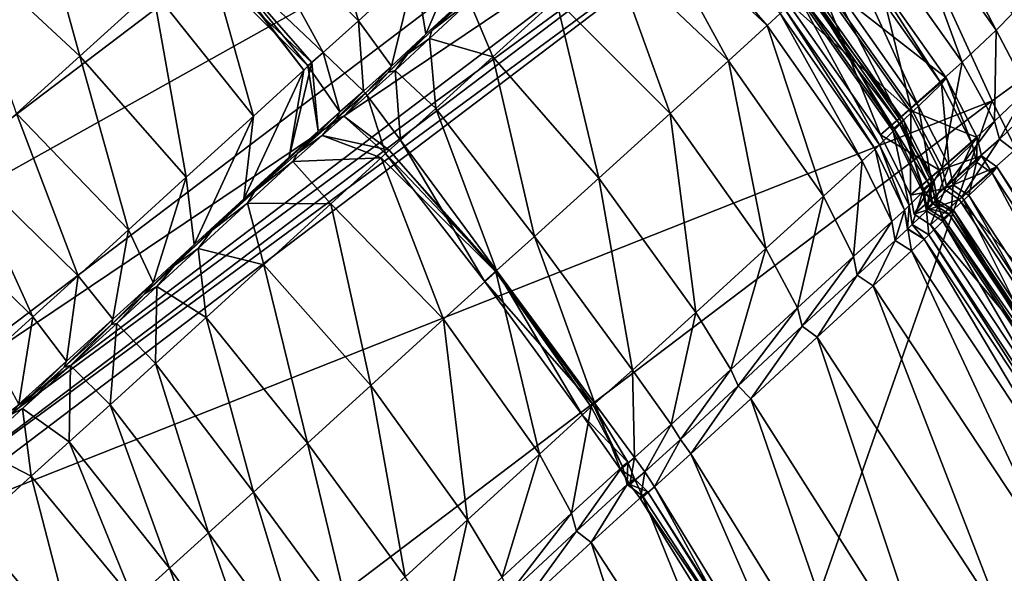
# Model space of a CAD drawing. Header units: millimetres. Extents: x 2387 to 13955, y -4964 to 364.
# Tile 659 of 1056: x 7040.6 to 7050.94, y -2856.6 to -2850.79. Entities that reach past the tile are written whole.
import ezdxf

# ---------------------------------------------------------------- set-up
doc = ezdxf.new("R2010")
doc.units = ezdxf.units.MM
doc.header["$MEASUREMENT"] = 0
doc.layers.add('Predefinito', color=7, linetype='Continuous', true_color=0x000000)

msp = doc.modelspace()

# ---------------------------------------------------------------- linework, layer by layer
at = {"layer": 'Predefinito'}
for points in [[(7047.563, -2843.41, 774.891), (7047.114, -2843.767, 775.148), (7037.261, -2851.236, 730.091)], [(7037.261, -2851.236, 730.091), (7037.735, -2850.857, 729.908), (7047.563, -2843.41, 774.891)], [(7047.154, -2843.812, 775.148), (7047.563, -2843.41, 774.891), (7037.735, -2850.857, 729.908)], [(7047.114, -2843.767, 775.148), (7046.046, -2843.933, 775.534), (7036.154, -2851.435, 730.364)], [(7036.154, -2851.435, 730.364), (7037.261, -2851.236, 730.091), (7047.114, -2843.767, 775.148)], [(7037.735, -2850.857, 729.908), (7037.3, -2851.28, 730.091), (7047.154, -2843.812, 775.148)], [(7046.858, -2844.852, 775.534), (7047.154, -2843.812, 775.148), (7037.3, -2851.28, 730.091)], [(7034.691, -2850.473, 730.455), (7036.154, -2851.435, 730.364), (7046.046, -2843.933, 775.534)], [(7047.645, -2846.411, 775.663), (7046.858, -2844.852, 775.534), (7036.966, -2852.354, 730.364)], [(7037.3, -2851.28, 730.091), (7036.966, -2852.354, 730.364), (7046.858, -2844.852, 775.534)], [(7036.966, -2852.354, 730.364), (7037.741, -2853.925, 730.456), (7047.645, -2846.411, 775.663)], [(7048.701, -2847.792, 775.645), (7047.645, -2846.411, 775.663), (7037.741, -2853.925, 730.456)], [(7037.741, -2853.925, 730.456), (7038.799, -2855.304, 730.443), (7048.701, -2847.792, 775.645)], [(7049.214, -2848.294, 775.592), (7048.701, -2847.792, 775.645), (7038.799, -2855.304, 730.443)], [(7051.815, -2850.912, 780.646), (7050.381, -2847.874, 780.584), (7049.418, -2848.602, 775.592)], [(7050.381, -2847.874, 780.584), (7051.815, -2850.912, 780.646), (7052.359, -2850.579, 782.418)], [(7038.799, -2855.304, 730.443), (7039.318, -2855.802, 730.405), (7049.214, -2848.294, 775.592)], [(7049.385, -2848.402, 775.557), (7049.214, -2848.294, 775.592), (7039.318, -2855.802, 730.405)], [(7039.318, -2855.802, 730.405), (7039.493, -2855.908, 730.38), (7049.385, -2848.402, 775.557)], [(7049.418, -2848.602, 775.592), (7049.385, -2848.402, 775.557), (7039.493, -2855.908, 730.38)], [(7039.493, -2855.908, 730.38), (7039.522, -2856.111, 730.405), (7049.418, -2848.602, 775.592)], [(7050.812, -2851.64, 775.645), (7049.418, -2848.602, 775.592), (7039.522, -2856.111, 730.405)], [(7049.418, -2848.602, 775.592), (7050.812, -2851.64, 775.645), (7051.815, -2850.912, 780.646)], [(7044.159, -2850.801, 16.46), (7042.954, -2849.607, 16.203), (7043.629, -2848.994, 16.944)], [(7043.629, -2848.994, 16.944), (7044.756, -2850.258, 17.178), (7044.159, -2850.801, 16.46)], [(7041.234, -2851.171, 13.873), (7039.961, -2849.989, 13.908), (7040.718, -2849.302, 14.76)], [(7040.718, -2849.302, 14.76), (7041.999, -2850.476, 14.741), (7041.234, -2851.171, 13.873)], [(7050.855, -2850.898, 430.067), (7049.852, -2849.479, 430.056), (7050.025, -2849.306, 432.488)], [(7050.025, -2849.306, 432.488), (7051.024, -2850.727, 432.485), (7050.855, -2850.898, 430.067)], [(7050.499, -2851.233, 427.698), (7049.494, -2849.816, 427.674), (7049.852, -2849.479, 430.056)], [(7049.852, -2849.479, 430.056), (7050.855, -2850.898, 430.067), (7050.499, -2851.233, 427.698)], [(7043.788, -2851.134, 16.344), (7042.556, -2849.963, 16.184), (7042.954, -2849.607, 16.203)], [(7042.954, -2849.607, 16.203), (7044.159, -2850.801, 16.46), (7043.788, -2851.134, 16.344)], [(7044.866, -2850.941, 17.879), (7044.756, -2850.258, 17.178), (7045.421, -2849.651, 18.844)], [(7045.421, -2849.651, 18.844), (7045.285, -2850.551, 19.312), (7044.866, -2850.941, 17.879)], [(7048.45, -2850.849, 25.291), (7047.207, -2849.687, 25.333), (7047.339, -2849.567, 28.686)], [(7047.339, -2849.567, 28.686), (7048.586, -2850.725, 28.67), (7048.45, -2850.849, 25.291)], [(7048.043, -2851.219, 21.717), (7046.81, -2850.049, 21.808), (7047.207, -2849.687, 25.333)], [(7047.207, -2849.687, 25.333), (7048.45, -2850.849, 25.291), (7048.043, -2851.219, 21.717)], [(7049.96, -2851.716, 426.894), (7048.958, -2850.297, 426.875), (7049.494, -2849.816, 427.674)], [(7049.494, -2849.816, 427.674), (7050.499, -2851.233, 427.698), (7049.96, -2851.716, 426.894)], [(7043.056, -2851.802, 14.881), (7041.999, -2850.476, 14.741), (7042.546, -2849.977, 15.652)], [(7043.629, -2851.274, 16.396), (7042.427, -2850.077, 16.355), (7042.556, -2849.963, 16.184)], [(7043.669, -2851.239, 16.184), (7042.556, -2849.963, 16.184), (7042.427, -2850.077, 16.355)], [(7043.585, -2851.319, 15.687), (7042.546, -2849.977, 15.652), (7042.556, -2849.963, 16.184)], [(7042.546, -2849.977, 15.652), (7043.585, -2851.319, 15.687), (7043.056, -2851.802, 14.881)], [(7042.556, -2849.963, 16.184), (7043.788, -2851.134, 16.344), (7043.629, -2851.274, 16.396)], [(7042.556, -2849.963, 16.184), (7043.669, -2851.239, 16.184), (7043.585, -2851.319, 15.687)], [(7050.33, -2851.399, 425.707), (7049.328, -2849.979, 425.722), (7048.94, -2850.314, 426.666)], [(7050.28, -2851.464, 423.29), (7049.278, -2850.044, 423.292), (7049.328, -2849.979, 425.722)], [(7049.328, -2849.979, 425.722), (7050.33, -2851.399, 425.707), (7050.28, -2851.464, 423.29)], [(7039.961, -2849.989, 13.908), (7041.234, -2851.171, 13.873), (7040.57, -2851.775, 13.473)], [(7042.427, -2850.077, 16.355), (7043.629, -2851.274, 16.396), (7043.669, -2851.239, 16.184)], [(7047.431, -2851.775, 18.688), (7046.235, -2850.572, 18.844), (7046.81, -2850.049, 21.808)], [(7046.81, -2850.049, 21.808), (7048.043, -2851.219, 21.717), (7047.431, -2851.775, 18.688)], [(7050.04, -2851.696, 420.883), (7049.04, -2850.276, 420.871), (7049.278, -2850.044, 423.292)], [(7049.278, -2850.044, 423.292), (7050.28, -2851.464, 423.29), (7050.04, -2851.696, 420.883)], [(7045.751, -2850.124, 22.079), (7045.325, -2850.54, 22.261), (7044.931, -2850.903, 19.624)], [(7044.931, -2850.903, 19.624), (7045.285, -2850.551, 19.312), (7045.751, -2850.124, 22.079)], [(7044.505, -2851.276, 17.232), (7044.159, -2850.801, 16.46), (7044.756, -2850.258, 17.178)], [(7044.756, -2850.258, 17.178), (7044.866, -2850.941, 17.879), (7044.505, -2851.276, 17.232)], [(7049.861, -2851.862, 419.962), (7048.863, -2850.44, 419.95), (7049.04, -2850.276, 420.871)], [(7049.04, -2850.276, 420.871), (7050.04, -2851.696, 420.883), (7049.861, -2851.862, 419.962)], [(7049.64, -2851.999, 426.824), (7048.641, -2850.577, 426.819), (7048.958, -2850.297, 426.875)], [(7049.94, -2851.735, 426.656), (7048.94, -2850.314, 426.666), (7048.641, -2850.577, 426.819)], [(7048.94, -2850.314, 426.666), (7049.94, -2851.735, 426.656), (7050.33, -2851.399, 425.707)], [(7048.958, -2850.297, 426.875), (7049.96, -2851.716, 426.894), (7049.64, -2851.999, 426.824)], [(7042.352, -2852.443, 14.123), (7041.234, -2851.171, 13.873), (7041.999, -2850.476, 14.741)], [(7041.999, -2850.476, 14.741), (7043.056, -2851.802, 14.881), (7042.352, -2852.443, 14.123)], [(7049.774, -2851.961, 412.574), (7048.777, -2850.538, 412.58), (7048.888, -2850.425, 417.732)], [(7049.781, -2851.933, 419.776), (7048.784, -2850.51, 419.773), (7048.863, -2850.44, 419.95)], [(7049.839, -2851.883, 419.576), (7048.842, -2850.46, 419.581), (7048.784, -2850.51, 419.773)], [(7049.886, -2851.847, 417.722), (7048.888, -2850.425, 417.732), (7048.842, -2850.46, 419.581)], [(7048.842, -2850.46, 419.581), (7049.839, -2851.883, 419.576), (7049.886, -2851.847, 417.722)], [(7048.863, -2850.44, 419.95), (7049.861, -2851.862, 419.962), (7049.781, -2851.933, 419.776)], [(7048.888, -2850.425, 417.732), (7049.886, -2851.847, 417.722), (7049.774, -2851.961, 412.574)], [(7044.676, -2851.148, 18.347), (7044.866, -2850.941, 17.879), (7045.285, -2850.551, 19.312)], [(7045.285, -2850.551, 19.312), (7044.931, -2850.903, 19.624), (7044.676, -2851.148, 18.347)], [(7044.931, -2850.903, 19.624), (7045.325, -2850.596, 19.312), (7044.905, -2850.986, 17.879)], [(7045.569, -2851.179, 17.178), (7044.905, -2850.986, 17.879), (7045.325, -2850.596, 19.312)], [(7045.325, -2850.596, 19.312), (7044.931, -2850.903, 19.624), (7045.325, -2850.54, 22.261)], [(7045.325, -2850.596, 19.312), (7046.235, -2850.572, 18.844), (7045.569, -2851.179, 17.178)], [(7046.684, -2852.454, 16.944), (7045.569, -2851.179, 17.178), (7046.235, -2850.572, 18.844)], [(7046.235, -2850.572, 18.844), (7047.431, -2851.775, 18.688), (7046.684, -2852.454, 16.944)], [(7049.631, -2852.102, 360.749), (7048.634, -2850.678, 360.75), (7048.777, -2850.538, 412.58)], [(7048.641, -2850.577, 426.819), (7049.64, -2851.999, 426.824), (7049.94, -2851.735, 426.656)], [(7048.777, -2850.538, 412.58), (7049.774, -2851.961, 412.574), (7049.631, -2852.102, 360.749)], [(7048.784, -2850.51, 419.773), (7049.781, -2851.933, 419.776), (7049.839, -2851.883, 419.576)], [(7049.583, -2852.149, 218.865), (7048.586, -2850.725, 218.865), (7048.634, -2850.678, 360.75)], [(7048.634, -2850.678, 360.75), (7049.631, -2852.102, 360.749), (7049.583, -2852.149, 218.865)], [(7044.213, -2851.539, 16.82), (7043.788, -2851.134, 16.344), (7044.159, -2850.801, 16.46)], [(7044.159, -2850.801, 16.46), (7044.505, -2851.276, 17.232), (7044.213, -2851.539, 16.82)], [(7049.447, -2852.272, 25.297), (7048.45, -2850.849, 25.291), (7048.586, -2850.725, 28.67)], [(7048.586, -2850.725, 28.67), (7049.583, -2852.149, 28.672), (7049.447, -2852.272, 25.297)], [(7049.583, -2852.149, 28.672), (7048.586, -2850.725, 28.67), (7048.586, -2850.725, 77.86)], [(7048.586, -2850.725, 77.86), (7049.583, -2852.149, 77.86), (7049.583, -2852.149, 28.672)], [(7048.586, -2850.725, 218.865), (7049.583, -2852.149, 218.865), (7049.583, -2852.149, 77.86)], [(7049.583, -2852.149, 77.86), (7048.586, -2850.725, 77.86), (7048.586, -2850.725, 218.865)], [(7051.183, -2851.524, 430.099), (7050.855, -2850.898, 430.067), (7051.024, -2850.727, 432.485)], [(7044.905, -2850.986, 17.879), (7044.676, -2851.148, 18.347), (7044.931, -2850.903, 19.624)], [(7049.041, -2852.641, 21.729), (7048.043, -2851.219, 21.717), (7048.45, -2850.849, 25.291)], [(7048.45, -2850.849, 25.291), (7049.447, -2852.272, 25.297), (7049.041, -2852.641, 21.729)], [(7050.836, -2851.854, 427.769), (7050.499, -2851.233, 427.698), (7050.855, -2850.898, 430.067)], [(7050.855, -2850.898, 430.067), (7051.183, -2851.524, 430.099), (7050.836, -2851.854, 427.769)], [(7044.866, -2850.941, 17.879), (7044.676, -2851.148, 18.347), (7044.472, -2851.344, 17.746)], [(7044.472, -2851.344, 17.746), (7044.505, -2851.276, 17.232), (7044.866, -2850.941, 17.879)], [(7044.972, -2851.723, 16.46), (7044.544, -2851.321, 17.232), (7044.905, -2850.986, 17.879)], [(7044.676, -2851.148, 18.347), (7044.905, -2850.986, 17.879), (7044.544, -2851.321, 17.232)], [(7044.905, -2850.986, 17.879), (7045.569, -2851.179, 17.178), (7044.972, -2851.723, 16.46)], [(7051.815, -2850.912, 780.646), (7050.812, -2851.64, 775.645), (7055.063, -2860.262, 775.663)], [(7041.745, -2852.996, 13.772), (7040.57, -2851.775, 13.473), (7041.234, -2851.171, 13.873)], [(7041.234, -2851.171, 13.873), (7042.352, -2852.443, 14.123), (7041.745, -2852.996, 13.772)], [(7043.965, -2851.757, 16.515), (7043.629, -2851.274, 16.396), (7043.788, -2851.134, 16.344)], [(7043.788, -2851.134, 16.344), (7044.213, -2851.539, 16.82), (7043.965, -2851.757, 16.515)], [(7044.544, -2851.321, 17.232), (7044.472, -2851.344, 17.746), (7044.676, -2851.148, 18.347)], [(7046.008, -2853.067, 16.203), (7044.972, -2851.723, 16.46), (7045.569, -2851.179, 17.178)], [(7045.569, -2851.179, 17.178), (7046.684, -2852.454, 16.944), (7046.008, -2853.067, 16.203)], [(7048.435, -2853.193, 18.709), (7047.431, -2851.775, 18.688), (7048.043, -2851.219, 21.717)], [(7048.043, -2851.219, 21.717), (7049.041, -2852.641, 21.729), (7048.435, -2853.193, 18.709)], [(7042.955, -2852.67, 15.3), (7043.056, -2851.802, 14.881), (7043.585, -2851.319, 15.687)], [(7043.585, -2851.319, 15.687), (7043.432, -2852.233, 15.791), (7042.955, -2852.67, 15.3)], [(7043.669, -2851.239, 16.184), (7043.737, -2851.959, 16.184), (7043.432, -2852.233, 15.791)], [(7043.432, -2852.233, 15.791), (7043.585, -2851.319, 15.687), (7043.669, -2851.239, 16.184)], [(7043.737, -2851.959, 16.184), (7043.669, -2851.239, 16.184), (7043.629, -2851.274, 16.396)], [(7043.629, -2851.274, 16.396), (7043.965, -2851.757, 16.515), (7043.737, -2851.959, 16.184)], [(7044.233, -2851.561, 17.138), (7044.213, -2851.539, 16.82), (7044.505, -2851.276, 17.232)], [(7044.505, -2851.276, 17.232), (7044.472, -2851.344, 17.746), (7044.233, -2851.561, 17.138)], [(7044.472, -2851.344, 17.746), (7044.544, -2851.321, 17.232), (7044.252, -2851.584, 16.82)], [(7044.601, -2852.055, 16.344), (7044.252, -2851.584, 16.82), (7044.544, -2851.321, 17.232)], [(7044.544, -2851.321, 17.232), (7044.972, -2851.723, 16.46), (7044.601, -2852.055, 16.344)], [(7050.287, -2852.343, 426.95), (7049.96, -2851.716, 426.894), (7050.499, -2851.233, 427.698)], [(7050.499, -2851.233, 427.698), (7050.836, -2851.854, 427.769), (7050.287, -2852.343, 426.95)], [(7044.252, -2851.584, 16.82), (7044.233, -2851.561, 17.138), (7044.472, -2851.344, 17.746)], [(7050.655, -2852.027, 425.66), (7050.33, -2851.399, 425.707), (7049.94, -2851.735, 426.656)], [(7050.604, -2852.092, 423.283), (7050.28, -2851.464, 423.29), (7050.33, -2851.399, 425.707)], [(7050.33, -2851.399, 425.707), (7050.655, -2852.027, 425.66), (7050.604, -2852.092, 423.283)], [(7050.36, -2852.327, 420.921), (7050.04, -2851.696, 420.883), (7050.28, -2851.464, 423.29)], [(7050.28, -2851.464, 423.29), (7050.604, -2852.092, 423.283), (7050.36, -2852.327, 420.921)], [(7050.888, -2852.042, 427.816), (7050.836, -2851.854, 427.769), (7051.183, -2851.524, 430.099)], [(7051.183, -2851.524, 430.099), (7051.231, -2851.716, 430.121), (7050.888, -2852.042, 427.816)], [(7044.213, -2851.539, 16.82), (7044.233, -2851.561, 17.138), (7043.926, -2851.831, 16.594)], [(7043.926, -2851.831, 16.594), (7043.965, -2851.757, 16.515), (7044.213, -2851.539, 16.82)], [(7044.005, -2851.802, 16.515), (7043.926, -2851.831, 16.594), (7044.233, -2851.561, 17.138)], [(7044.233, -2851.561, 17.138), (7044.252, -2851.584, 16.82), (7044.005, -2851.802, 16.515)], [(7044.442, -2852.195, 16.396), (7044.005, -2851.802, 16.515), (7044.252, -2851.584, 16.82)], [(7044.252, -2851.584, 16.82), (7044.601, -2852.055, 16.344), (7044.442, -2852.195, 16.396)], [(7039.522, -2856.111, 730.405), (7040.909, -2859.152, 730.443), (7050.812, -2851.64, 775.645)], [(7050.812, -2851.64, 775.645), (7040.909, -2859.152, 730.443), (7045.159, -2867.775, 730.455)], [(7045.61, -2853.423, 16.184), (7044.601, -2852.055, 16.344), (7044.972, -2851.723, 16.46)], [(7044.972, -2851.723, 16.46), (7046.008, -2853.067, 16.203), (7045.61, -2853.423, 16.184)], [(7045.159, -2867.775, 730.455), (7055.063, -2860.262, 775.663), (7050.812, -2851.64, 775.645)], [(7049.956, -2852.633, 426.838), (7049.64, -2851.999, 426.824), (7049.96, -2851.716, 426.894)], [(7050.258, -2852.368, 426.626), (7049.94, -2851.735, 426.656), (7049.64, -2851.999, 426.824)], [(7050.176, -2852.497, 419.997), (7049.861, -2851.862, 419.962), (7050.04, -2851.696, 420.883)], [(7049.94, -2851.735, 426.656), (7050.258, -2852.368, 426.626), (7050.655, -2852.027, 425.66)], [(7049.96, -2851.716, 426.894), (7050.287, -2852.343, 426.95), (7049.956, -2852.633, 426.838)], [(7050.04, -2851.696, 420.883), (7050.36, -2852.327, 420.921), (7050.176, -2852.497, 419.997)], [(7051.043, -2852.162, 427.769), (7050.888, -2852.042, 427.816), (7051.231, -2851.716, 430.121)], [(7041.215, -2853.48, 13.691), (7040.003, -2852.29, 13.379), (7040.57, -2851.775, 13.473)], [(7040.57, -2851.775, 13.473), (7041.745, -2852.996, 13.772), (7041.215, -2853.48, 13.691)], [(7042.435, -2853.149, 14.872), (7042.352, -2852.443, 14.123), (7043.056, -2851.802, 14.881)], [(7043.056, -2851.802, 14.881), (7042.955, -2852.67, 15.3), (7042.435, -2853.149, 14.872)], [(7043.52, -2852.191, 16.183), (7043.737, -2851.959, 16.184), (7043.965, -2851.757, 16.515)], [(7043.965, -2851.757, 16.515), (7043.926, -2851.831, 16.594), (7043.52, -2852.191, 16.183)], [(7043.777, -2852.004, 16.184), (7043.52, -2852.191, 16.183), (7043.926, -2851.831, 16.594)], [(7043.926, -2851.831, 16.594), (7044.005, -2851.802, 16.515), (7043.777, -2852.004, 16.184)], [(7044.482, -2852.16, 16.184), (7043.777, -2852.004, 16.184), (7044.005, -2851.802, 16.515)], [(7044.005, -2851.802, 16.515), (7044.442, -2852.195, 16.396), (7044.482, -2852.16, 16.184)], [(7047.7, -2853.864, 16.976), (7046.684, -2852.454, 16.944), (7047.431, -2851.775, 18.688)], [(7047.431, -2851.775, 18.688), (7048.435, -2853.193, 18.709), (7047.7, -2853.864, 16.976)], [(7050.086, -2852.597, 412.554), (7049.774, -2851.961, 412.574), (7049.886, -2851.847, 417.722)], [(7050.093, -2852.57, 419.786), (7049.781, -2851.933, 419.776), (7049.861, -2851.862, 419.962)], [(7050.151, -2852.52, 419.56), (7049.839, -2851.883, 419.576), (7049.781, -2851.933, 419.776)], [(7049.781, -2851.933, 419.776), (7050.093, -2852.57, 419.786), (7050.151, -2852.52, 419.56)], [(7050.199, -2852.483, 417.691), (7049.886, -2851.847, 417.722), (7049.839, -2851.883, 419.576)], [(7049.839, -2851.883, 419.576), (7050.151, -2852.52, 419.56), (7050.199, -2852.483, 417.691)], [(7049.861, -2851.862, 419.962), (7050.176, -2852.497, 419.997), (7050.093, -2852.57, 419.786)], [(7049.886, -2851.847, 417.722), (7050.199, -2852.483, 417.691), (7050.086, -2852.597, 412.554)], [(7050.334, -2852.535, 426.988), (7050.287, -2852.343, 426.95), (7050.836, -2851.854, 427.769)], [(7050.836, -2851.854, 427.769), (7050.888, -2852.042, 427.816), (7050.334, -2852.535, 426.988)], [(7043.737, -2851.959, 16.184), (7043.52, -2852.191, 16.183), (7043.068, -2852.595, 15.86)], [(7043.068, -2852.595, 15.86), (7043.432, -2852.233, 15.791), (7043.737, -2851.959, 16.184)], [(7044.398, -2852.24, 15.687), (7043.472, -2852.278, 15.791), (7043.777, -2852.004, 16.184)], [(7043.52, -2852.191, 16.183), (7043.777, -2852.004, 16.184), (7043.472, -2852.278, 15.791)], [(7043.777, -2852.004, 16.184), (7044.482, -2852.16, 16.184), (7044.398, -2852.24, 15.687)], [(7049.94, -2852.74, 360.746), (7049.631, -2852.102, 360.749), (7049.774, -2851.961, 412.574)], [(7049.64, -2851.999, 426.824), (7049.956, -2852.633, 426.838), (7050.258, -2852.368, 426.626)], [(7049.774, -2851.961, 412.574), (7050.086, -2852.597, 412.554), (7049.94, -2852.74, 360.746)], [(7050.7, -2852.22, 425.629), (7050.655, -2852.027, 425.66), (7050.258, -2852.368, 426.626)], [(7050.495, -2852.651, 426.95), (7050.334, -2852.535, 426.988), (7050.888, -2852.042, 427.816)], [(7050.888, -2852.042, 427.816), (7051.043, -2852.162, 427.769), (7050.495, -2852.651, 426.95)], [(7050.649, -2852.286, 423.279), (7050.604, -2852.092, 423.283), (7050.655, -2852.027, 425.66)], [(7050.655, -2852.027, 425.66), (7050.7, -2852.22, 425.629), (7050.649, -2852.286, 423.279)], [(7045.481, -2853.537, 16.356), (7044.442, -2852.195, 16.396), (7044.601, -2852.055, 16.344)], [(7044.601, -2852.055, 16.344), (7045.61, -2853.423, 16.184), (7045.481, -2853.537, 16.356)], [(7049.758, -2852.909, 25.314), (7049.447, -2852.272, 25.297), (7049.583, -2852.149, 28.672)], [(7049.891, -2852.788, 218.867), (7049.583, -2852.149, 218.865), (7049.631, -2852.102, 360.749)], [(7049.892, -2852.788, 28.679), (7049.583, -2852.149, 28.672), (7049.583, -2852.149, 77.86)], [(7049.583, -2852.149, 77.86), (7049.891, -2852.788, 77.862), (7049.892, -2852.788, 28.679)], [(7049.583, -2852.149, 28.672), (7049.892, -2852.788, 28.679), (7049.758, -2852.909, 25.314)], [(7049.583, -2852.149, 218.865), (7049.891, -2852.788, 218.867), (7049.891, -2852.788, 77.862)], [(7049.891, -2852.788, 77.862), (7049.583, -2852.149, 77.86), (7049.583, -2852.149, 218.865)], [(7049.631, -2852.102, 360.749), (7049.94, -2852.74, 360.746), (7049.891, -2852.788, 218.867)], [(7050.403, -2852.522, 420.946), (7050.36, -2852.327, 420.921), (7050.604, -2852.092, 423.283)], [(7050.604, -2852.092, 423.283), (7050.649, -2852.286, 423.279), (7050.403, -2852.522, 420.946)], [(7042.625, -2853.001, 15.58), (7042.955, -2852.67, 15.3), (7043.432, -2852.233, 15.791)], [(7043.432, -2852.233, 15.791), (7043.068, -2852.595, 15.86), (7042.625, -2853.001, 15.58)], [(7043.472, -2852.278, 15.791), (7043.068, -2852.595, 15.86), (7043.52, -2852.191, 16.183)], [(7043.472, -2852.278, 15.791), (7044.398, -2852.24, 15.687), (7043.869, -2852.723, 14.881)], [(7045.053, -2853.936, 14.741), (7043.869, -2852.723, 14.881), (7044.398, -2852.24, 15.687)], [(7045.6, -2853.437, 15.652), (7044.398, -2852.24, 15.687), (7044.482, -2852.16, 16.184)], [(7044.398, -2852.24, 15.687), (7045.6, -2853.437, 15.652), (7045.053, -2853.936, 14.741)], [(7045.61, -2853.423, 16.184), (7044.482, -2852.16, 16.184), (7044.442, -2852.195, 16.396)], [(7044.442, -2852.195, 16.396), (7045.481, -2853.537, 16.356), (7045.61, -2853.423, 16.184)], [(7044.482, -2852.16, 16.184), (7045.61, -2853.423, 16.184), (7045.6, -2853.437, 15.652)], [(7050.258, -2852.368, 426.626), (7050.3, -2852.564, 426.607), (7050.7, -2852.22, 425.629)], [(7050.862, -2852.335, 425.66), (7050.7, -2852.22, 425.629), (7050.3, -2852.564, 426.607)], [(7052.44, -2855.617, 426.893), (7050.495, -2852.651, 426.95), (7051.043, -2852.162, 427.769)], [(7050.812, -2852.4, 423.283), (7050.649, -2852.286, 423.279), (7050.7, -2852.22, 425.629)], [(7050.7, -2852.22, 425.629), (7050.862, -2852.335, 425.66), (7050.812, -2852.4, 423.283)], [(7040.739, -2853.911, 13.742), (7039.53, -2852.719, 13.427), (7040.003, -2852.29, 13.379)], [(7040.003, -2852.29, 13.379), (7041.215, -2853.48, 13.691), (7040.739, -2853.911, 13.742)], [(7043.068, -2852.595, 15.86), (7043.472, -2852.278, 15.791), (7042.995, -2852.715, 15.3)], [(7043.869, -2852.723, 14.881), (7042.995, -2852.715, 15.3), (7043.472, -2852.278, 15.791)], [(7049.356, -2853.276, 21.766), (7049.041, -2852.641, 21.729), (7049.447, -2852.272, 25.297)], [(7049.447, -2852.272, 25.297), (7049.758, -2852.909, 25.314), (7049.356, -2853.276, 21.766)], [(7049.995, -2852.83, 426.847), (7049.956, -2852.633, 426.838), (7050.287, -2852.343, 426.95)], [(7050.287, -2852.343, 426.95), (7050.334, -2852.535, 426.988), (7049.995, -2852.83, 426.847)], [(7050.215, -2852.694, 420.021), (7050.176, -2852.497, 419.997), (7050.36, -2852.327, 420.921)], [(7050.36, -2852.327, 420.921), (7050.403, -2852.522, 420.946), (7050.215, -2852.694, 420.021)], [(7050.3, -2852.564, 426.607), (7050.466, -2852.676, 426.626), (7050.862, -2852.335, 425.66)], [(7050.568, -2852.635, 420.921), (7050.403, -2852.522, 420.946), (7050.649, -2852.286, 423.279)], [(7052.823, -2855.322, 425.706), (7050.862, -2852.335, 425.66), (7050.466, -2852.676, 426.626)], [(7050.649, -2852.286, 423.279), (7050.812, -2852.4, 423.283), (7050.568, -2852.635, 420.921)], [(7052.778, -2855.394, 423.29), (7050.812, -2852.4, 423.283), (7050.862, -2852.335, 425.66)], [(7050.862, -2852.335, 425.66), (7052.823, -2855.322, 425.706), (7052.778, -2855.394, 423.29)], [(7042.003, -2853.548, 14.669), (7041.745, -2852.996, 13.772), (7042.352, -2852.443, 14.123)], [(7042.352, -2852.443, 14.123), (7042.435, -2853.149, 14.872), (7042.003, -2853.548, 14.669)], [(7047.036, -2854.469, 16.238), (7046.008, -2853.067, 16.203), (7046.684, -2852.454, 16.944)], [(7046.684, -2852.454, 16.944), (7047.7, -2853.864, 16.976), (7047.036, -2854.469, 16.238)], [(7050.3, -2852.564, 426.607), (7050.258, -2852.368, 426.626), (7049.956, -2852.633, 426.838)], [(7052.537, -2855.625, 420.883), (7050.568, -2852.635, 420.921), (7050.812, -2852.4, 423.283)], [(7050.812, -2852.4, 423.283), (7052.778, -2855.394, 423.29), (7052.537, -2855.625, 420.883)], [(7049.956, -2852.633, 426.838), (7049.995, -2852.83, 426.847), (7050.3, -2852.564, 426.607)], [(7050.164, -2852.942, 426.838), (7049.995, -2852.83, 426.847), (7050.334, -2852.535, 426.988)], [(7050.466, -2852.676, 426.626), (7050.3, -2852.564, 426.607), (7049.995, -2852.83, 426.847)], [(7050.122, -2852.796, 412.54), (7050.086, -2852.597, 412.554), (7050.199, -2852.483, 417.691)], [(7050.128, -2852.77, 419.792), (7050.093, -2852.57, 419.786), (7050.176, -2852.497, 419.997)], [(7050.187, -2852.719, 419.549), (7050.151, -2852.52, 419.56), (7050.093, -2852.57, 419.786)], [(7050.199, -2852.483, 417.691), (7050.236, -2852.681, 417.671), (7050.122, -2852.796, 412.54)], [(7050.176, -2852.497, 419.997), (7050.215, -2852.694, 420.021), (7050.128, -2852.77, 419.792)], [(7050.236, -2852.681, 417.671), (7050.199, -2852.483, 417.691), (7050.151, -2852.52, 419.56)], [(7050.151, -2852.52, 419.56), (7050.187, -2852.719, 419.549), (7050.236, -2852.681, 417.671)], [(7050.334, -2852.535, 426.988), (7050.495, -2852.651, 426.95), (7050.164, -2852.942, 426.838)], [(7050.383, -2852.804, 419.997), (7050.215, -2852.694, 420.021), (7050.403, -2852.522, 420.946)], [(7050.403, -2852.522, 420.946), (7050.568, -2852.635, 420.921), (7050.383, -2852.804, 419.997)], [(7042.995, -2852.715, 15.3), (7042.625, -2853.001, 15.58), (7043.068, -2852.595, 15.86)], [(7048.767, -2853.817, 18.773), (7048.435, -2853.193, 18.709), (7049.041, -2852.641, 21.729)], [(7049.041, -2852.641, 21.729), (7049.356, -2853.276, 21.766), (7048.767, -2853.817, 18.773)], [(7049.974, -2852.94, 360.744), (7049.94, -2852.74, 360.746), (7050.086, -2852.597, 412.554)], [(7050.086, -2852.597, 412.554), (7050.122, -2852.796, 412.54), (7049.974, -2852.94, 360.744)], [(7050.093, -2852.57, 419.786), (7050.128, -2852.77, 419.792), (7050.187, -2852.719, 419.549)], [(7052.111, -2855.885, 426.822), (7050.164, -2852.942, 426.838), (7050.495, -2852.651, 426.95)], [(7052.355, -2855.786, 419.962), (7050.383, -2852.804, 419.997), (7050.568, -2852.635, 420.921)], [(7050.495, -2852.651, 426.95), (7052.44, -2855.617, 426.893), (7052.111, -2855.885, 426.822)], [(7050.568, -2852.635, 420.921), (7052.537, -2855.625, 420.883), (7052.355, -2855.786, 419.962)], [(7039.53, -2852.719, 13.427), (7040.739, -2853.911, 13.742), (7040.308, -2854.302, 13.744)], [(7042.955, -2852.67, 15.3), (7042.625, -2853.001, 15.58), (7042.228, -2853.372, 15.372)], [(7042.228, -2853.372, 15.372), (7042.435, -2853.149, 14.872), (7042.955, -2852.67, 15.3)], [(7043.165, -2853.365, 14.123), (7042.475, -2853.194, 14.872), (7042.995, -2852.715, 15.3)], [(7042.625, -2853.001, 15.58), (7042.995, -2852.715, 15.3), (7042.475, -2853.194, 14.872)], [(7042.995, -2852.715, 15.3), (7043.869, -2852.723, 14.881), (7043.165, -2853.365, 14.123)], [(7044.288, -2854.632, 13.873), (7043.165, -2853.365, 14.123), (7043.869, -2852.723, 14.881)], [(7043.869, -2852.723, 14.881), (7045.053, -2853.936, 14.741), (7044.288, -2854.632, 13.873)], [(7049.925, -2852.988, 218.868), (7049.891, -2852.788, 218.867), (7049.94, -2852.74, 360.746)], [(7049.94, -2852.74, 360.746), (7049.974, -2852.94, 360.744), (7049.925, -2852.988, 218.868)], [(7049.995, -2852.83, 426.847), (7050.164, -2852.942, 426.838), (7050.466, -2852.676, 426.626)], [(7050.293, -2852.904, 412.554), (7050.122, -2852.796, 412.54), (7050.236, -2852.681, 417.671)], [(7050.3, -2852.878, 419.786), (7050.128, -2852.77, 419.792), (7050.215, -2852.694, 420.021)], [(7050.358, -2852.828, 419.56), (7050.187, -2852.719, 419.549), (7050.128, -2852.77, 419.792)], [(7050.128, -2852.77, 419.792), (7050.3, -2852.878, 419.786), (7050.358, -2852.828, 419.56)], [(7052.42, -2855.636, 426.655), (7050.466, -2852.676, 426.626), (7050.164, -2852.942, 426.838)], [(7050.406, -2852.79, 417.691), (7050.236, -2852.681, 417.671), (7050.187, -2852.719, 419.549)], [(7050.187, -2852.719, 419.549), (7050.358, -2852.828, 419.56), (7050.406, -2852.79, 417.691)], [(7050.215, -2852.694, 420.021), (7050.383, -2852.804, 419.997), (7050.3, -2852.878, 419.786)], [(7050.236, -2852.681, 417.671), (7050.406, -2852.79, 417.691), (7050.293, -2852.904, 412.554)], [(7050.466, -2852.676, 426.626), (7052.42, -2855.636, 426.655), (7052.823, -2855.322, 425.706)], [(7049.793, -2853.109, 25.326), (7049.758, -2852.909, 25.314), (7049.892, -2852.788, 28.679)], [(7049.892, -2852.788, 28.679), (7049.926, -2852.987, 28.683), (7049.793, -2853.109, 25.326)], [(7049.926, -2852.987, 28.683), (7049.892, -2852.788, 28.679), (7049.891, -2852.788, 77.862)], [(7049.891, -2852.788, 77.862), (7049.925, -2852.988, 77.864), (7049.926, -2852.987, 28.683)], [(7049.891, -2852.788, 218.867), (7049.925, -2852.988, 218.868), (7049.925, -2852.988, 77.864)], [(7049.925, -2852.988, 77.864), (7049.891, -2852.788, 77.862), (7049.891, -2852.788, 218.867)], [(7050.147, -2853.047, 360.746), (7049.974, -2852.94, 360.744), (7050.122, -2852.796, 412.54)], [(7050.122, -2852.796, 412.54), (7050.293, -2852.904, 412.554), (7050.147, -2853.047, 360.746)], [(7052.271, -2855.89, 412.574), (7050.293, -2852.904, 412.554), (7050.406, -2852.79, 417.691)], [(7052.273, -2855.854, 419.776), (7050.3, -2852.878, 419.786), (7050.383, -2852.804, 419.997)], [(7052.333, -2855.807, 419.576), (7050.358, -2852.828, 419.56), (7050.3, -2852.878, 419.786)], [(7052.383, -2855.775, 417.722), (7050.406, -2852.79, 417.691), (7050.358, -2852.828, 419.56)], [(7050.358, -2852.828, 419.56), (7052.333, -2855.807, 419.576), (7052.383, -2855.775, 417.722)], [(7050.383, -2852.804, 419.997), (7052.355, -2855.786, 419.962), (7052.273, -2855.854, 419.776)], [(7050.406, -2852.79, 417.691), (7052.383, -2855.775, 417.722), (7052.271, -2855.89, 412.574)], [(7049.395, -2853.473, 21.791), (7049.356, -2853.276, 21.766), (7049.758, -2852.909, 25.314)], [(7049.758, -2852.909, 25.314), (7049.793, -2853.109, 25.326), (7049.395, -2853.473, 21.791)], [(7050.098, -2853.094, 218.867), (7049.925, -2852.988, 218.868), (7049.974, -2852.94, 360.744)], [(7049.974, -2852.94, 360.744), (7050.147, -2853.047, 360.746), (7050.098, -2853.094, 218.867)], [(7052.128, -2856.031, 360.749), (7050.147, -2853.047, 360.746), (7050.293, -2852.904, 412.554)], [(7050.164, -2852.942, 426.838), (7052.111, -2855.885, 426.822), (7052.42, -2855.636, 426.655)], [(7050.293, -2852.904, 412.554), (7052.271, -2855.89, 412.574), (7052.128, -2856.031, 360.749)], [(7050.3, -2852.878, 419.786), (7052.273, -2855.854, 419.776), (7052.333, -2855.807, 419.576)], [(7041.582, -2853.935, 14.627), (7041.215, -2853.48, 13.691), (7041.745, -2852.996, 13.772)], [(7041.745, -2852.996, 13.772), (7042.003, -2853.548, 14.669), (7041.582, -2853.935, 14.627)], [(7042.475, -2853.194, 14.872), (7042.228, -2853.372, 15.372), (7042.625, -2853.001, 15.58)], [(7046.642, -2854.822, 16.206), (7045.61, -2853.423, 16.184), (7046.008, -2853.067, 16.203)], [(7046.008, -2853.067, 16.203), (7047.036, -2854.469, 16.238), (7046.642, -2854.822, 16.206)], [(7049.965, -2853.216, 25.314), (7049.793, -2853.109, 25.326), (7049.926, -2852.987, 28.683)], [(7050.098, -2853.094, 28.679), (7049.926, -2852.987, 28.683), (7049.925, -2852.988, 77.864)], [(7049.925, -2852.988, 218.868), (7050.098, -2853.094, 218.867), (7050.098, -2853.094, 77.862)], [(7050.098, -2853.094, 77.862), (7049.925, -2852.988, 77.864), (7049.925, -2852.988, 218.868)], [(7049.925, -2852.988, 77.864), (7050.098, -2853.094, 77.862), (7050.098, -2853.094, 28.679)], [(7049.926, -2852.987, 28.683), (7050.098, -2853.094, 28.679), (7049.965, -2853.216, 25.314)], [(7052.08, -2856.077, 218.865), (7050.098, -2853.094, 218.867), (7050.147, -2853.047, 360.746)], [(7050.147, -2853.047, 360.746), (7052.128, -2856.031, 360.749), (7052.08, -2856.077, 218.865)], [(7041.913, -2853.668, 15.267), (7042.003, -2853.548, 14.669), (7042.435, -2853.149, 14.872)], [(7042.435, -2853.149, 14.872), (7042.228, -2853.372, 15.372), (7041.913, -2853.668, 15.267)], [(7049.563, -2853.583, 21.766), (7049.395, -2853.473, 21.791), (7049.793, -2853.109, 25.326)], [(7049.793, -2853.109, 25.326), (7049.965, -2853.216, 25.314), (7049.563, -2853.583, 21.766)], [(7051.944, -2856.201, 25.297), (7049.965, -2853.216, 25.314), (7050.098, -2853.094, 28.679)], [(7050.098, -2853.094, 218.867), (7052.08, -2856.077, 218.865), (7052.08, -2856.078, 77.86)], [(7052.08, -2856.078, 77.86), (7050.098, -2853.094, 77.862), (7050.098, -2853.094, 218.867)], [(7050.098, -2853.094, 28.679), (7052.08, -2856.077, 28.672), (7051.944, -2856.201, 25.297)], [(7052.08, -2856.077, 28.672), (7050.098, -2853.094, 28.679), (7050.098, -2853.094, 77.862)], [(7050.098, -2853.094, 77.862), (7052.08, -2856.078, 77.86), (7052.08, -2856.077, 28.672)], [(7042.228, -2853.372, 15.372), (7042.475, -2853.194, 14.872), (7042.043, -2853.593, 14.669)], [(7042.559, -2853.918, 13.772), (7042.043, -2853.593, 14.669), (7042.475, -2853.194, 14.872)], [(7042.475, -2853.194, 14.872), (7043.165, -2853.365, 14.123), (7042.559, -2853.918, 13.772)], [(7048.069, -2854.462, 17.072), (7047.7, -2853.864, 16.976), (7048.435, -2853.193, 18.709)], [(7048.435, -2853.193, 18.709), (7048.767, -2853.817, 18.773), (7048.069, -2854.462, 17.072)], [(7048.817, -2854.007, 18.816), (7048.767, -2853.817, 18.773), (7049.356, -2853.276, 21.766)], [(7049.356, -2853.276, 21.766), (7049.395, -2853.473, 21.791), (7048.817, -2854.007, 18.816)], [(7051.538, -2856.57, 21.729), (7049.563, -2853.583, 21.766), (7049.965, -2853.216, 25.314)], [(7049.965, -2853.216, 25.314), (7051.944, -2856.201, 25.297), (7051.538, -2856.57, 21.729)], [(7042.043, -2853.593, 14.669), (7041.913, -2853.668, 15.267), (7042.228, -2853.372, 15.372)], [(7043.624, -2855.236, 13.473), (7042.559, -2853.918, 13.772), (7043.165, -2853.365, 14.123)], [(7043.165, -2853.365, 14.123), (7044.288, -2854.632, 13.873), (7043.624, -2855.236, 13.473)], [(7041.095, -2854.376, 14.686), (7040.739, -2853.911, 13.742), (7041.215, -2853.48, 13.691)], [(7041.215, -2853.48, 13.691), (7041.582, -2853.935, 14.627), (7041.095, -2854.376, 14.686)], [(7046.059, -2855.353, 14.76), (7045.053, -2853.936, 14.741), (7045.6, -2853.437, 15.652)], [(7046.508, -2854.939, 16.361), (7045.481, -2853.537, 16.356), (7045.61, -2853.423, 16.184)], [(7046.624, -2854.834, 16.184), (7045.61, -2853.423, 16.184), (7045.481, -2853.537, 16.356)], [(7046.603, -2854.856, 15.657), (7045.6, -2853.437, 15.652), (7045.61, -2853.423, 16.184)], [(7045.6, -2853.437, 15.652), (7046.603, -2854.856, 15.657), (7046.059, -2855.353, 14.76)], [(7045.61, -2853.423, 16.184), (7046.642, -2854.822, 16.206), (7046.508, -2854.939, 16.361)], [(7045.61, -2853.423, 16.184), (7046.624, -2854.834, 16.184), (7046.603, -2854.856, 15.657)], [(7048.974, -2854.124, 18.773), (7048.817, -2854.007, 18.816), (7049.395, -2853.473, 21.791)], [(7049.395, -2853.473, 21.791), (7049.563, -2853.583, 21.766), (7048.974, -2854.124, 18.773)], [(7042.003, -2853.548, 14.669), (7041.913, -2853.668, 15.267), (7041.565, -2853.99, 15.252)], [(7041.565, -2853.99, 15.252), (7041.582, -2853.935, 14.627), (7042.003, -2853.548, 14.669)], [(7042.028, -2854.401, 13.691), (7041.622, -2853.98, 14.627), (7042.043, -2853.593, 14.669)], [(7041.913, -2853.668, 15.267), (7042.043, -2853.593, 14.669), (7041.622, -2853.98, 14.627)], [(7042.043, -2853.593, 14.669), (7042.559, -2853.918, 13.772), (7042.028, -2854.401, 13.691)], [(7045.481, -2853.537, 16.356), (7046.508, -2854.939, 16.361), (7046.624, -2854.834, 16.184)], [(7050.931, -2857.122, 18.709), (7048.974, -2854.124, 18.773), (7049.563, -2853.583, 21.766)], [(7049.563, -2853.583, 21.766), (7051.538, -2856.57, 21.729), (7050.931, -2857.122, 18.709)], [(7041.622, -2853.98, 14.627), (7041.565, -2853.99, 15.252), (7041.913, -2853.668, 15.267)], [(7047.441, -2855.043, 16.345), (7047.036, -2854.469, 16.238), (7047.7, -2853.864, 16.976)], [(7047.7, -2853.864, 16.976), (7048.069, -2854.462, 17.072), (7047.441, -2855.043, 16.345)], [(7048.144, -2854.636, 17.137), (7048.069, -2854.462, 17.072), (7048.767, -2853.817, 18.773)], [(7048.767, -2853.817, 18.773), (7048.817, -2854.007, 18.816), (7048.144, -2854.636, 17.137)], [(7040.594, -2854.829, 14.674), (7040.308, -2854.302, 13.744), (7040.739, -2853.911, 13.742)], [(7040.739, -2853.911, 13.742), (7041.095, -2854.376, 14.686), (7040.594, -2854.829, 14.674)], [(7041.07, -2854.438, 15.315), (7041.095, -2854.376, 14.686), (7041.582, -2853.935, 14.627)], [(7041.582, -2853.935, 14.627), (7041.565, -2853.99, 15.252), (7041.07, -2854.438, 15.315)], [(7041.135, -2854.421, 14.686), (7041.07, -2854.438, 15.315), (7041.565, -2853.99, 15.252)], [(7041.565, -2853.99, 15.252), (7041.622, -2853.98, 14.627), (7041.135, -2854.421, 14.686)], [(7041.552, -2854.833, 13.742), (7041.135, -2854.421, 14.686), (7041.622, -2853.98, 14.627)], [(7041.622, -2853.98, 14.627), (7042.028, -2854.401, 13.691), (7041.552, -2854.833, 13.742)], [(7043.057, -2855.752, 13.379), (7042.028, -2854.401, 13.691), (7042.559, -2853.918, 13.772)], [(7042.559, -2853.918, 13.772), (7043.624, -2855.236, 13.473), (7043.057, -2855.752, 13.379)], [(7045.303, -2856.042, 13.907), (7044.288, -2854.632, 13.873), (7045.053, -2853.936, 14.741)], [(7045.053, -2853.936, 14.741), (7046.059, -2855.353, 14.76), (7045.303, -2856.042, 13.907)], [(7048.277, -2854.77, 17.072), (7048.144, -2854.636, 17.137), (7048.817, -2854.007, 18.816)], [(7048.817, -2854.007, 18.816), (7048.974, -2854.124, 18.773), (7048.277, -2854.77, 17.072)], [(7050.196, -2857.792, 16.976), (7048.277, -2854.77, 17.072), (7048.974, -2854.124, 18.773)], [(7048.974, -2854.124, 18.773), (7050.931, -2857.122, 18.709), (7050.196, -2857.792, 16.976)], [(7041.095, -2854.376, 14.686), (7041.07, -2854.438, 15.315), (7040.521, -2854.933, 15.294)], [(7040.521, -2854.933, 15.294), (7040.594, -2854.829, 14.674), (7041.095, -2854.376, 14.686)], [(7041.121, -2855.223, 13.744), (7040.633, -2854.874, 14.674), (7041.135, -2854.421, 14.686)], [(7041.07, -2854.438, 15.315), (7041.135, -2854.421, 14.686), (7040.633, -2854.874, 14.674)], [(7041.135, -2854.421, 14.686), (7041.552, -2854.833, 13.742), (7041.121, -2855.223, 13.744)], [(7042.584, -2856.18, 13.427), (7041.552, -2854.833, 13.742), (7042.028, -2854.401, 13.691)], [(7042.028, -2854.401, 13.691), (7043.057, -2855.752, 13.379), (7042.584, -2856.18, 13.427)], [(7040.633, -2854.874, 14.674), (7040.521, -2854.933, 15.294), (7041.07, -2854.438, 15.315)], [(7047.059, -2855.388, 16.272), (7046.642, -2854.822, 16.206), (7047.036, -2854.469, 16.238)], [(7047.036, -2854.469, 16.238), (7047.441, -2855.043, 16.345), (7047.059, -2855.388, 16.272)], [(7047.539, -2855.2, 16.415), (7047.441, -2855.043, 16.345), (7048.069, -2854.462, 17.072)], [(7048.069, -2854.462, 17.072), (7048.144, -2854.636, 17.137), (7047.539, -2855.2, 16.415)], [(7044.648, -2856.641, 13.515), (7043.624, -2855.236, 13.473), (7044.288, -2854.632, 13.873)], [(7044.288, -2854.632, 13.873), (7045.303, -2856.042, 13.907), (7044.648, -2856.641, 13.515)], [(7047.648, -2855.351, 16.345), (7047.539, -2855.2, 16.415), (7048.144, -2854.636, 17.137)], [(7048.144, -2854.636, 17.137), (7048.277, -2854.77, 17.072), (7047.648, -2855.351, 16.345)], [(7042.176, -2856.55, 13.434), (7041.121, -2855.223, 13.744), (7041.552, -2854.833, 13.742)], [(7041.552, -2854.833, 13.742), (7042.584, -2856.18, 13.427), (7042.176, -2856.55, 13.434)], [(7046.912, -2855.514, 16.377), (7046.508, -2854.939, 16.361), (7046.642, -2854.822, 16.206)], [(7046.987, -2855.437, 16.184), (7046.624, -2854.834, 16.184), (7046.508, -2854.939, 16.361)], [(7046.932, -2855.481, 15.671), (7046.603, -2854.856, 15.657), (7046.624, -2854.834, 16.184)], [(7046.624, -2854.834, 16.184), (7046.987, -2855.437, 16.184), (7046.932, -2855.481, 15.671)], [(7046.642, -2854.822, 16.206), (7047.059, -2855.388, 16.272), (7046.912, -2855.514, 16.377)], [(7049.528, -2858.393, 16.238), (7047.648, -2855.351, 16.345), (7048.277, -2854.77, 17.072)], [(7048.277, -2854.77, 17.072), (7050.196, -2857.792, 16.976), (7049.528, -2858.393, 16.238)], [(7040.521, -2854.933, 15.294), (7040.633, -2854.874, 14.674), (7040.167, -2855.296, 14.425)], [(7040.724, -2855.583, 13.518), (7040.167, -2855.296, 14.425), (7040.633, -2854.874, 14.674)], [(7040.633, -2854.874, 14.674), (7041.121, -2855.223, 13.744), (7040.724, -2855.583, 13.518)], [(7046.396, -2855.973, 14.817), (7046.059, -2855.353, 14.76), (7046.603, -2854.856, 15.657)], [(7046.603, -2854.856, 15.657), (7046.932, -2855.481, 15.671), (7046.396, -2855.973, 14.817)], [(7046.508, -2854.939, 16.361), (7046.912, -2855.514, 16.377), (7046.987, -2855.437, 16.184)], [(7047.166, -2855.54, 16.315), (7047.059, -2855.388, 16.272), (7047.441, -2855.043, 16.345)], [(7047.441, -2855.043, 16.345), (7047.539, -2855.2, 16.415), (7047.166, -2855.54, 16.315)], [(7041.802, -2856.89, 13.216), (7040.724, -2855.583, 13.518), (7041.121, -2855.223, 13.744)], [(7041.121, -2855.223, 13.744), (7042.176, -2856.55, 13.434), (7041.802, -2856.89, 13.216)], [(7044.087, -2857.152, 13.422), (7043.057, -2855.752, 13.379), (7043.624, -2855.236, 13.473)], [(7043.624, -2855.236, 13.473), (7044.648, -2856.641, 13.515), (7044.087, -2857.152, 13.422)], [(7047.267, -2855.697, 16.271), (7047.166, -2855.54, 16.315), (7047.539, -2855.2, 16.415)], [(7047.539, -2855.2, 16.415), (7047.648, -2855.351, 16.345), (7047.267, -2855.697, 16.271)], [(7040.167, -2855.296, 14.425), (7040.724, -2855.583, 13.518), (7040.118, -2856.135, 13.176)], [(7045.668, -2856.644, 14.01), (7045.303, -2856.042, 13.907), (7046.059, -2855.353, 14.76)], [(7046.059, -2855.353, 14.76), (7046.396, -2855.973, 14.817), (7045.668, -2856.644, 14.01)], [(7049.127, -2858.736, 16.205), (7047.267, -2855.697, 16.271), (7047.648, -2855.351, 16.345)], [(7047.648, -2855.351, 16.345), (7049.528, -2858.393, 16.238), (7049.127, -2858.736, 16.205)], [(7047.01, -2855.672, 16.387), (7046.912, -2855.514, 16.377), (7047.059, -2855.388, 16.272)], [(7047.058, -2855.613, 16.183), (7046.987, -2855.437, 16.184), (7046.912, -2855.514, 16.377)], [(7046.98, -2855.673, 15.68), (7046.932, -2855.481, 15.671), (7046.987, -2855.437, 16.184)], [(7046.987, -2855.437, 16.184), (7047.058, -2855.613, 16.183), (7046.98, -2855.673, 15.68)], [(7047.059, -2855.388, 16.272), (7047.166, -2855.54, 16.315), (7047.01, -2855.672, 16.387)], [(7046.449, -2856.161, 14.856), (7046.396, -2855.973, 14.817), (7046.932, -2855.481, 15.671)], [(7046.932, -2855.481, 15.671), (7046.98, -2855.673, 15.68), (7046.449, -2856.161, 14.856)], [(7046.912, -2855.514, 16.377), (7047.01, -2855.672, 16.387), (7047.058, -2855.613, 16.183)], [(7047.119, -2855.823, 16.377), (7047.01, -2855.672, 16.387), (7047.166, -2855.54, 16.315)], [(7047.166, -2855.54, 16.315), (7047.267, -2855.697, 16.271), (7047.119, -2855.823, 16.377)], [(7041.204, -2857.434, 12.878), (7040.118, -2856.135, 13.176), (7040.724, -2855.583, 13.518)], [(7040.724, -2855.583, 13.518), (7041.802, -2856.89, 13.216), (7041.204, -2857.434, 12.878)], [(7047.14, -2855.79, 15.671), (7046.98, -2855.673, 15.68), (7047.058, -2855.613, 16.183)], [(7047.194, -2855.745, 16.183), (7047.058, -2855.613, 16.183), (7047.01, -2855.672, 16.387)], [(7047.058, -2855.613, 16.183), (7047.194, -2855.745, 16.183), (7047.14, -2855.79, 15.671)], [(7043.613, -2857.581, 13.471), (7042.584, -2856.18, 13.427), (7043.057, -2855.752, 13.379)], [(7043.057, -2855.752, 13.379), (7044.087, -2857.152, 13.422), (7043.613, -2857.581, 13.471)], [(7046.604, -2856.282, 14.817), (7046.449, -2856.161, 14.856), (7046.98, -2855.673, 15.68)], [(7046.98, -2855.673, 15.68), (7047.14, -2855.79, 15.671), (7046.604, -2856.282, 14.817)], [(7047.01, -2855.672, 16.387), (7047.119, -2855.823, 16.377), (7047.194, -2855.745, 16.183)], [(7048.989, -2858.847, 16.358), (7047.119, -2855.823, 16.377), (7047.267, -2855.697, 16.271)], [(7049.109, -2858.749, 16.183), (7047.194, -2855.745, 16.183), (7047.119, -2855.823, 16.377)], [(7049.095, -2858.78, 15.657), (7047.14, -2855.79, 15.671), (7047.194, -2855.745, 16.183)], [(7047.194, -2855.745, 16.183), (7049.109, -2858.749, 16.183), (7049.095, -2858.78, 15.657)], [(7047.267, -2855.697, 16.271), (7049.127, -2858.736, 16.205), (7048.989, -2858.847, 16.358)], [(7048.553, -2859.28, 14.76), (7046.604, -2856.282, 14.817), (7047.14, -2855.79, 15.671)], [(7047.119, -2855.823, 16.377), (7048.989, -2858.847, 16.358), (7049.109, -2858.749, 16.183)], [(7047.14, -2855.79, 15.671), (7049.095, -2858.78, 15.657), (7048.553, -2859.28, 14.76)], [(7045.741, -2856.819, 14.079), (7045.668, -2856.644, 14.01), (7046.396, -2855.973, 14.817)], [(7046.396, -2855.973, 14.817), (7046.449, -2856.161, 14.856), (7045.741, -2856.819, 14.079)], [(7045.04, -2857.224, 13.638), (7044.648, -2856.641, 13.515), (7045.303, -2856.042, 13.907)], [(7045.303, -2856.042, 13.907), (7045.668, -2856.644, 14.01), (7045.04, -2857.224, 13.638)], [(7040.909, -2859.152, 730.443), (7039.522, -2856.111, 730.405), (7012.285, -2876.791, 608.035)], [(7040.118, -2856.135, 13.176), (7041.204, -2857.434, 12.878), (7040.124, -2858.416, 12.528)], [(7043.2, -2857.954, 13.477), (7042.176, -2856.55, 13.434), (7042.584, -2856.18, 13.427)], [(7042.584, -2856.18, 13.427), (7043.613, -2857.581, 13.471), (7043.2, -2857.954, 13.477)], [(7045.876, -2856.953, 14.01), (7045.741, -2856.819, 14.079), (7046.449, -2856.161, 14.856)], [(7046.449, -2856.161, 14.856), (7046.604, -2856.282, 14.817), (7045.876, -2856.953, 14.01)], [(7047.797, -2859.968, 13.908), (7045.876, -2856.953, 14.01), (7046.604, -2856.282, 14.817)], [(7046.604, -2856.282, 14.817), (7048.553, -2859.28, 14.76), (7047.797, -2859.968, 13.908)], [(7042.822, -2858.297, 13.257), (7041.802, -2856.89, 13.216), (7042.176, -2856.55, 13.434)], [(7042.176, -2856.55, 13.434), (7043.2, -2857.954, 13.477), (7042.822, -2858.297, 13.257)], [(7050.931, -2857.122, 18.709), (7051.538, -2856.57, 21.729), (7056.995, -2865.398, 21.717)]]:
    msp.add_3dface(points, dxfattribs=at)

doc.saveas('drawing.dxf')
